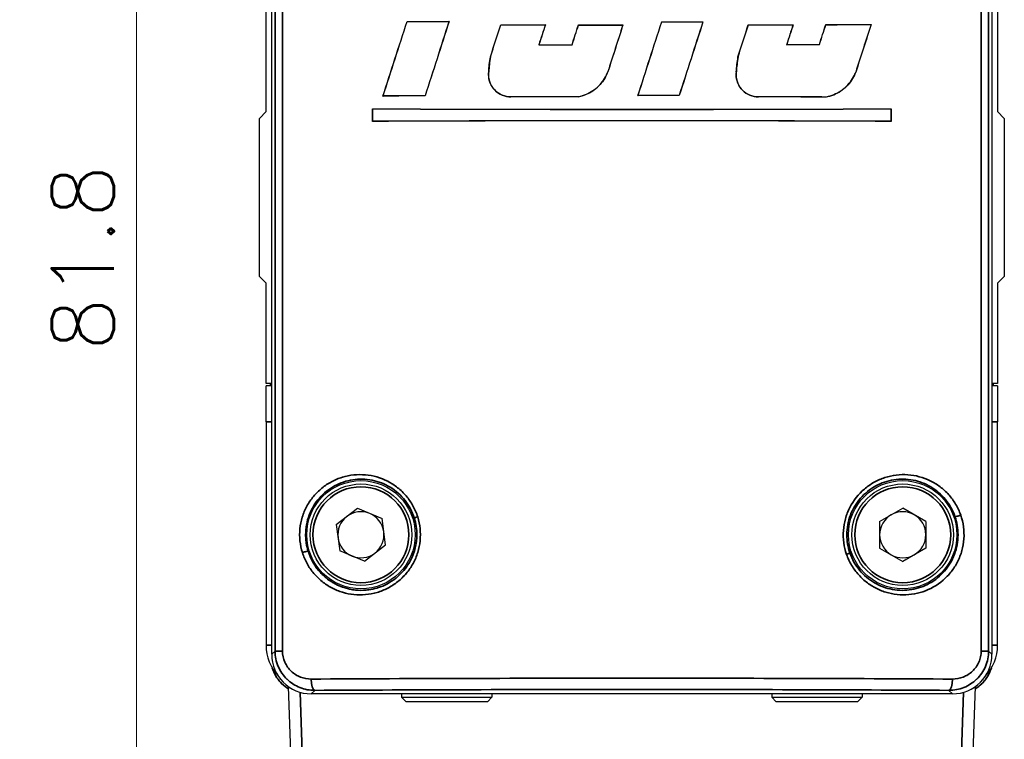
# Model space of a CAD drawing. Header units: millimetres. Extents: x 399 to 6233, y -1870 to 1602.
# Tile 335 of 656: x 4094 to 4137, y 578 to 610. Entities that reach past the tile are written whole.
import ezdxf

# ---------------------------------------------------------------- set-up
doc = ezdxf.new("R2010")
doc.units = ezdxf.units.MM
for name, color, linetype, lineweight in [('AM_5', 3, 'Continuous', 25), ('可見 (ISO)', 7, 'Continuous', 25), ('窄部可見 (ISO)', 7, 'Continuous', 35)]:
    doc.layers.add(name, color=color, linetype=linetype, lineweight=lineweight)
doc.layers.add('S40', color=7, linetype='Continuous')
doc.styles.add('尺寸標註', font='romans.shx', dxfattribs={"bigfont": 'CHINESET.SHX'})
doc.dimstyles.new('複本(2) CNS2-1$0', dxfattribs={"dimtxt": 2.75, "dimasz": 2.2, "dimexe": 1, "dimexo": 1, "dimgap": 1, "dimtad": 1, "dimtoh": 1, "dimdsep": 46, "dimtxsty": '尺寸標註', "dimcen": 0, "dimclrd": 2, "dimclre": 2, "dimclrt": 3, "dimadec": 0, "dimazin": 2, "dimtp": 0.1, "dimtm": 0.1, "dimtfac": 0.71, "dimtmove": 0, "dimatfit": 0, "dimfxl": 0, "dimlwd": 13, "dimlwe": 13, "dimarcsym": 0})

# ---------------------------------------------------------------- blocks, each defined once
blk = doc.blocks.new('*D145')
at = {"layer": 'AM_5', "color": 2, "lineweight": 13}
for p, q in [((4103.973, 640.628), (4090.626, 640.628)), ((4091.626, 542.328), (4091.626, 638.428)), ((4115.151, 540.128), (4090.626, 540.128))]:
    blk.add_line(p, q, dxfattribs=at)
at = {"layer": 'AM_5', "color": 2, "lineweight": -2}
for points in [[(4091.259, 638.428), (4091.992, 638.428), (4091.626, 640.628)], [(4091.259, 542.328), (4091.992, 542.328), (4091.626, 540.128)]]:
    blk.add_solid(points, dxfattribs=at)
at = {"layer": 'Defpoints', "color": 0, "lineweight": -2}
for p in [(4091.626, 640.628), (4104.973, 640.628), (4116.151, 540.128)]:
    blk.add_point(p, dxfattribs=at)
at = {"layer": 'AM_5', "color": 3, "insert": (4089.251, 590.378), "char_height": 2.75, "attachment_point": 5, "rotation": 90, "style": '尺寸標註'}
blk.add_mtext('100.5', dxfattribs=at)
blk = doc.blocks.new('*D146')
at = {"layer": 'AM_5', "color": 2, "lineweight": 13}
for p, q in [((4103.973, 640.628), (4097.706, 640.628)), ((4098.706, 638.428), (4098.706, 560.978)), ((4114.106, 558.778), (4097.706, 558.778))]:
    blk.add_line(p, q, dxfattribs=at)
at = {"layer": 'AM_5', "color": 2, "lineweight": -2}
for points in [[(4098.339, 638.428), (4099.073, 638.428), (4098.706, 640.628)], [(4098.339, 560.978), (4099.073, 560.978), (4098.706, 558.778)]]:
    blk.add_solid(points, dxfattribs=at)
at = {"layer": 'Defpoints', "color": 0, "lineweight": -2}
for p in [(4104.973, 640.628), (4098.706, 558.778), (4115.106, 558.778)]:
    blk.add_point(p, dxfattribs=at)
at = {"layer": 'AM_5', "color": 3, "insert": (4096.331, 599.703), "char_height": 2.75, "attachment_point": 5, "rotation": 90, "style": '尺寸標註'}
blk.add_mtext('81.8', dxfattribs=at)
blk = doc.blocks.new('S40-左視-02')
at = {"layer": '可見 (ISO)'}
for p, q in [((-15.95, -22.845), (-15.95, 34.605)), ((15.95, 34.605), (15.95, -22.845)), ((-16.2, 1.205), (-16.2, 27.533)), ((16.2, 27.533), (16.2, 1.205)), ((-9.957, 5.204), (-9.954, 5.201)), ((-8.098, 5.198), (-8.103, 5.194)), ((-5.807, 5.054), (-5.805, 5.051)), ((-3.829, 5.051), (-3.834, 5.047)), ((-2.364, 5.049), (-2.361, 5.045)), ((-0.394, 5.048), (-0.399, 5.044)), ((1.322, 5.186), (1.324, 5.182)), ((3.152, 5.187), (3.147, 5.184)), ((5.159, 5.053), (5.162, 5.049)), ((7.146, 5.058), (7.141, 5.054)), ((8.592, 5.062), (8.594, 5.058)), ((10.601, 5.07), (10.596, 5.066)), ((-4.114, 4.172), (-4.119, 4.169)), ((-2.649, 4.17), (-2.647, 4.167)), ((6.859, 4.178), (6.855, 4.174)), ((8.307, 4.182), (8.31, 4.179)), ((-6.266, 3.631), (-6.263, 3.631)), ((4.702, 3.631), (4.706, 3.63)), ((-6.341, 2.97), (-6.338, 2.97)), ((-1.064, 2.965), (-1.067, 2.966)), ((4.628, 2.97), (4.631, 2.97)), ((9.919, 2.959), (9.916, 2.96)), ((-11.026, 1.896), (-11.021, 1.899)), ((-9.155, 1.903), (-9.157, 1.907)), ((-2.364, 1.865), (-2.364, 1.868)), ((0.271, 1.919), (0.276, 1.923)), ((2.099, 1.918), (2.096, 1.922)), ((8.603, 1.852), (8.602, 1.855)), ((-11.487, 1.334), (-11.483, 1.331)), ((-11.487, 0.773), (-11.487, 1.334)), ((-11.483, 1.331), (-11.483, 0.776)), ((11.487, 1.334), (11.483, 1.331)), ((11.483, 0.776), (11.483, 1.331)), ((11.487, 1.334), (11.487, 0.773)), ((-16.5, 0.905), (-16.2, 1.205)), ((-16.5, -6.095), (-16.5, 0.905)), ((16.2, 1.205), (16.5, 0.905)), ((16.5, 0.905), (16.5, -6.095)), ((-11.487, 0.773), (-11.483, 0.776)), ((11.487, 0.773), (11.483, 0.776)), ((-16.2, -6.395), (-16.5, -6.095)), ((16.5, -6.095), (16.2, -6.395)), ((-16.2, -10.845), (-16.2, -6.395)), ((16.2, -6.395), (16.2, -10.845)), ((-15.95, -10.845), (-16.2, -10.845)), ((-16.013, -10.945), (-16.013, -10.845)), ((16.2, -10.845), (15.95, -10.845)), ((16.013, -10.945), (16.013, -10.845)), ((-15.95, -10.945), (-16.2, -10.945)), ((-16.2, -12.545), (-16.2, -10.945)), ((16.2, -10.945), (15.95, -10.945)), ((16.2, -10.945), (16.2, -12.545)), ((-16.2, -12.545), (-16.2, -22.445)), ((16.2, -22.445), (16.2, -12.545)), ((-14.1, -15.845), (-14.099, -15.845)), ((-13.771, -15.845), (-13.771, -15.845)), ((-14.5, -16.499), (-14.5, -16.499)), ((-13.091, -17.094), (-12.155, -16.374)), ((-12.155, -16.374), (-11.064, -16.825)), ((10.977, -16.956), (11.998, -16.364)), ((13.022, -16.953), (11.998, -16.364)), ((-14.621, -16.846), (-14.621, -16.846)), ((-10.909, -17.996), (-11.064, -16.825)), ((10.977, -16.956), (10.978, -18.137)), ((13.022, -16.953), (13.023, -18.134)), ((-13.091, -17.094), (-12.936, -18.264)), ((-11.845, -18.715), (-12.936, -18.264)), ((-11.845, -18.715), (-10.909, -17.996)), ((10.978, -18.137), (12.002, -18.726)), ((13.023, -18.134), (12.002, -18.726)), ((-14.5, -18.591), (-14.5, -18.591)), ((-15.054, -28.569), (-15.204, -24.278)), ((15.204, -24.278), (15.054, -28.569)), ((14.2, -24.595), (-14.2, -24.595)), ((-10.2, -24.595), (-10.2, -24.745)), ((-10.2, -24.745), (-6.2, -24.745)), ((-10, -24.945), (-10.2, -24.745)), ((-6.4, -24.945), (-6.2, -24.745)), ((-6.2, -24.595), (-6.2, -24.745)), ((6.2, -24.595), (6.2, -24.745)), ((6.2, -24.745), (10.2, -24.745)), ((6.4, -24.945), (6.2, -24.745)), ((10, -24.945), (10.2, -24.745)), ((10.2, -24.595), (10.2, -24.745)), ((-6.4, -24.945), (-10, -24.945)), ((10, -24.945), (6.4, -24.945))]:
    blk.add_line(p, q, dxfattribs=at)
for centre, radius in [((-12, -17.545), 2.4), ((12, -17.545), 2.4), ((-12, -17.545), 2.25), ((12, -17.545), 2.25)]:
    blk.add_circle(centre, radius, dxfattribs=at)
for centre, radius, start, end in [((-12.5, -13.345), 2.25, 304.4384, 304.4434), ((-12.5, -13.345), 2.5, 308.2415, 308.2422), ((12.5, -13.345), 2.5, 231.7578, 231.7585), ((12.5, -13.345), 2.25, 290.5104, 290.5113), ((-12, -17.545), 1.022, 67.5479, 127.5479), ((12, -17.545), 1.022, 60.0782, 120.0782), ((-12, -17.545), 1.022, 127.5479, 187.5479), ((-12, -17.545), 1.022, 7.5479, 67.5479), ((12, -17.545), 1.022, 120.0782, 180.0782), ((12, -17.545), 1.023, 0.0782, 60.0782), ((-12, -17.545), 1.022, 307.5479, 7.5479), ((-12, -17.545), 1.022, 187.5479, 247.5479), ((12, -17.545), 1.022, 180.0782, 240.0782), ((12, -17.545), 1.022, 300.0782, 0.0782), ((-12, -17.545), 1.022, 247.5479, 307.5479), ((12, -17.545), 1.022, 240.0782, 300.0782), ((-14.2, -22.445), 2, 180, 223.2848), ((14.2, -22.445), 2, 316.7152, 0)]:
    blk.add_arc(centre, radius, start, end, dxfattribs=at)
for centre, major_axis, ratio, start_param, end_param in [((0, 38.699), (-45.744, -142.233), 0.005344, 1.310785, 1.334792), ((0, 38.699), (-45.944, -142.854), 0.005344, 1.311977, 1.335821), ((0, 5.984), (45.744, 0), 0.017452, 4.492968, 4.534412), ((0, 5.984), (-45.944, 0), 0.017452, 1.352404, 1.393495), ((7.589, 27.171), (144.238, 448.348), 0.017452, 1.625447, 1.63279), ((7.55, 27.166), (-143.559, -446.239), 0.017452, 4.767252, 4.774645), ((-7.974, 25.256), (144.878, 450.339), 0.017452, 4.669968, 4.673131), ((-8.01, 25.26), (-145.55, -452.428), 0.017452, 1.528587, 1.531729), ((0, 5.846), (45.743, 0), 0.017452, 4.585094, 4.628584), ((0, 5.846), (-45.943, 0), 0.017452, 1.444115, 1.487251), ((7.935, 14.228), (147.931, 455.72), 0.017452, 1.596609, 1.598538), ((7.9, 14.228), (-147.28, -453.713), 0.017452, 4.738283, 4.740219), ((-7.922, 14.864), (147.149, 453.311), 0.017452, 4.694461, 4.6964), ((-7.957, 14.865), (-147.801, -455.32), 0.017452, 1.552964, 1.554894), ((0, 5.846), (45.743, 0), 0.017452, 4.660689, 4.703778), ((0, 5.846), (-45.943, 0), 0.017452, 1.519377, 1.562119), ((8.142, 3.665), (150.083, 466.516), 0.017452, 1.573454, 1.577908), ((8.106, 3.665), (-149.429, -464.485), 0.017452, 4.715026, 4.71951), ((-8.106, 3.684), (149.428, 464.48), 0.017452, 4.714204, 4.721236), ((-8.142, 3.684), (-150.081, -466.511), 0.017452, 1.572635, 1.579622), ((0, 5.984), (45.743, 0), 0.017452, 4.741284, 4.78134), ((0, 5.984), (-45.943, 0), 0.017452, 1.599621, 1.639342), ((8.09, -7.155), (148.924, 462.915), 0.017452, 1.549753, 1.556801), ((8.055, -7.155), (-148.266, -460.869), 0.017452, 4.691221, 4.698315), ((-7.98, -8.3), (147.806, 459.439), 0.017452, 4.743975, 4.747071), ((-8.016, -8.301), (-148.467, -461.493), 0.017452, 1.602266, 1.605344), ((0, 5.846), (45.743, 0), 0.017452, 4.825414, 4.869249), ((0, 5.846), (-45.943, 0), 0.017452, 1.683384, 1.72686), ((7.864, -18.877), (143.043, 440.663), 0.017452, 1.522128, 1.524128), ((7.829, -18.871), (-142.369, -438.584), 0.017452, 4.663468, 4.665477), ((-7.448, -18.276), (142.673, 439.523), 0.017452, 4.769172, 4.771177), ((-7.486, -18.281), (-143.347, -441.598), 0.017452, 1.627343, 1.629338), ((0, 5.846), (45.744, 0), 0.017452, 4.901339, 4.946269), ((0, 5.846), (-45.944, 0), 0.017452, 1.758971, 1.803529), ((8.026, -28.607), (138.388, 430.163), 0.017452, 1.498052, 1.502962), ((7.992, -28.591), (-137.684, -427.975), 0.017452, 4.639273, 4.644219), ((0, 4.967), (-45.943, 0), 0.017452, 1.48103, 1.513152), ((0, 4.967), (45.743, 0), 0.017452, 4.622335, 4.654437), ((0, 4.967), (-45.944, 0), 0.017452, 1.720553, 1.752668), ((0, 4.967), (45.744, 0), 0.017452, 4.862913, 4.895007), ((0, 1.121), (-45.744, 0), 0.017452, 4.913878, 4.955821), ((0, 1.121), (45.944, 0), 0.017452, 1.771454, 1.813036), ((0, 1.067), (45.943, 0), 0.017452, 1.622277, 1.687601), ((0, 1.067), (-45.743, 0), 0.017452, 4.764087, 4.829706), ((0, 1.121), (-45.743, 0), 0.017452, 4.666489, 4.706462), ((0, 1.121), (45.943, 0), 0.017452, 1.525152, 1.564791), ((0, 1.067), (45.944, 0), 0.017452, 1.382444, 1.448358), ((0, 1.067), (-45.744, 0), 0.017452, 4.523196, 4.589413), ((0, 2.107), (45.743, 0), 0.017452, 4.45856, 4.966217), ((0, 2.107), (-45.95, 0), 0.017455, 1.318216, 1.823376), ((0, 0), (-45.743, 0), 0.017452, 4.45856, 4.966217), ((0, 0), (45.95, 0), 0.017455, 1.318216, 1.823376), ((-14.2, -22.845), (1.238, 1.238), 0.999695, 2.356347, 3.926839), ((14.2, -22.845), (-1.238, 1.238), 0.999695, 2.356347, 3.926839)]:
    blk.add_ellipse(centre, major_axis=major_axis, ratio=ratio, start_param=start_param, end_param=end_param, dxfattribs=at)
for points in [[(-6.341, 2.97), (-6.328, 3.189), (-6.302, 3.41), (-6.266, 3.631)], [(-6.263, 3.631), (-6.299, 3.409), (-6.324, 3.188), (-6.338, 2.97)], [(4.628, 2.97), (4.641, 3.188), (4.667, 3.409), (4.702, 3.631)], [(4.706, 3.63), (4.67, 3.409), (4.645, 3.188), (4.631, 2.97)]]:
    blk.add_open_spline(points, degree=3, dxfattribs=at)
for points, knots in [([(-6.341, 2.97), (-6.346, 2.929), (-6.349, 2.888), (-6.349, 2.723), (-6.324, 2.591), (-6.223, 2.348), (-6.147, 2.237), (-5.972, 2.061), (-5.86, 1.985), (-5.616, 1.885), (-5.484, 1.86), (-5.358, 1.86), (-5.356, 1.86), (-5.354, 1.86)], [-0.3106286, -0.3106286, -0.3106286, -0.3106286, -0.2985275, -0.2985275, -0.2612771, -0.2612771, -0.2240267, -0.2240267, -0.1865013, -0.1865013, -0.148976, -0.148976, -0.1484135, -0.1484135, -0.1484135, -0.1484135]), ([(-5.354, 1.864), (-5.356, 1.864), (-5.358, 1.864), (-5.484, 1.863), (-5.616, 1.888), (-5.859, 1.988), (-5.97, 2.064), (-6.145, 2.239), (-6.22, 2.349), (-6.321, 2.592), (-6.346, 2.724), (-6.346, 2.847), (-6.346, 2.888), (-6.343, 2.929), (-6.338, 2.97)], [0.4453362, 0.4453362, 0.4453362, 0.4453362, 0.4458977, 0.4458977, 0.4832863, 0.4832863, 0.520675, 0.520675, 0.5577925, 0.5577925, 0.59491, 0.59491, 0.59491, 0.6069789, 0.6069789, 0.6069789, 0.6069789]), ([(-2.364, 1.868), (-2.251, 1.891), (-2.138, 1.924), (-1.816, 2.058), (-1.62, 2.192), (-1.311, 2.501), (-1.178, 2.697), (-1.081, 2.929), (-1.074, 2.948), (-1.067, 2.966)], [-0.7547784, -0.7547784, -0.7547784, -0.7547784, -0.7217015, -0.7217015, -0.65609, -0.65609, -0.5905844, -0.5905844, -0.5849967, -0.5849967, -0.5849967, -0.5849967]), ([(-1.064, 2.965), (-1.071, 2.946), (-1.078, 2.928), (-1.174, 2.695), (-1.308, 2.499), (-1.618, 2.189), (-1.814, 2.055), (-2.137, 1.921), (-2.25, 1.887), (-2.364, 1.865)], [0.0600303, 0.0600303, 0.0600303, 0.0600303, 0.065637, 0.065637, 0.1312739, 0.1312739, 0.1970178, 0.1970178, 0.2301933, 0.2301933, 0.2301933, 0.2301933]), ([(4.628, 2.97), (4.622, 2.929), (4.62, 2.888), (4.62, 2.724), (4.645, 2.592), (4.745, 2.349), (4.82, 2.238), (4.995, 2.063), (5.106, 1.986), (5.35, 1.885), (5.482, 1.86), (5.607, 1.86), (5.609, 1.86), (5.611, 1.86)], [-0.3108484, -0.3108484, -0.3108484, -0.3108484, -0.2987826, -0.2987826, -0.2616698, -0.2616698, -0.224557, -0.224557, -0.187125, -0.187125, -0.1496929, -0.1496929, -0.1491299, -0.1491299, -0.1491299, -0.1491299]), ([(5.611, 1.863), (5.609, 1.863), (5.607, 1.863), (5.482, 1.863), (5.35, 1.888), (5.108, 1.989), (4.997, 2.065), (4.823, 2.24), (4.748, 2.351), (4.648, 2.593), (4.623, 2.724), (4.623, 2.847), (4.623, 2.887), (4.626, 2.928), (4.631, 2.97)], [0.4462988, 0.4462988, 0.4462988, 0.4462988, 0.4468607, 0.4468607, 0.4841574, 0.4841574, 0.5214541, 0.5214541, 0.5584352, 0.5584352, 0.5954163, 0.5954163, 0.5954163, 0.6074502, 0.6074502, 0.6074502, 0.6074502]), ([(8.602, 1.855), (8.718, 1.878), (8.833, 1.911), (9.161, 2.046), (9.359, 2.182), (9.671, 2.494), (9.805, 2.69), (9.902, 2.924), (9.909, 2.942), (9.916, 2.96)], [-0.7666931, -0.7666931, -0.7666931, -0.7666931, -0.7323964, -0.7323964, -0.6649503, -0.6649503, -0.5987622, -0.5987622, -0.5932187, -0.5932187, -0.5932187, -0.5932187]), ([(9.919, 2.959), (9.912, 2.94), (9.905, 2.922), (9.808, 2.688), (9.673, 2.492), (9.362, 2.179), (9.163, 2.043), (8.834, 1.908), (8.719, 1.874), (8.603, 1.852)], [0.0607615, 0.0607615, 0.0607615, 0.0607615, 0.066323, 0.066323, 0.132646, 0.132646, 0.2002419, 0.2002419, 0.2346492, 0.2346492, 0.2346492, 0.2346492]), ([(-15.345, -24.286), (-15.488, -24.173), (-15.614, -24.037), (-15.804, -23.755), (-15.875, -23.609), (-15.925, -23.457)], [0.1163989, 0.1163989, 0.1163989, 0.1163989, 0.1709338, 0.1709338, 0.2187282, 0.2187282, 0.2187282, 0.2187282]), ([(15.925, -23.457), (15.866, -23.636), (15.777, -23.808), (15.608, -24.034), (15.546, -24.104), (15.394, -24.251), (15.3, -24.325), (15.2, -24.389)], [0.0556135, 0.0556135, 0.0556135, 0.0556135, 0.1122733, 0.1122733, 0.1404091, 0.1404091, 0.1758858, 0.1758858, 0.1758858, 0.1758858])]:
    blk.add_open_spline(points, degree=3, knots=knots, dxfattribs=at)
at = {"layer": '窄部可見 (ISO)'}
for p, q in [((-15.804, -22.7), (-15.804, 34.459)), ((-15.474, 34.46), (-15.474, -22.7)), ((15.474, -22.7), (15.474, 34.46)), ((15.804, 34.459), (15.804, -22.7)), ((-5.354, 1.86), (-5.354, 1.864)), ((5.611, 1.86), (5.611, 1.863)), ((-16.013, -10.845), (-16.013, -10.945)), ((16.013, -10.945), (16.013, -10.845)), ((-16.2, -12.545), (-15.95, -12.545)), ((15.95, -12.545), (16.2, -12.545)), ((-15.95, -22.445), (-16.2, -22.445)), ((15.95, -22.445), (16.2, -22.445)), ((-15.95, -22.845), (-15.804, -22.7)), ((-15.474, -22.7), (-15.804, -22.7)), ((15.804, -22.7), (15.474, -22.7)), ((15.804, -22.7), (15.95, -22.845)), ((-14.696, -24.523), (-14.555, -28.578)), ((-14.047, -24.442), (-14.2, -24.595)), ((14.2, -24.595), (14.047, -24.442)), ((14.2, -24.436), (14.2, -24.436)), ((14.555, -28.578), (14.696, -24.523))]:
    blk.add_line(p, q, dxfattribs=at)
for centre in [(-12, -17.545), (12, -17.545)]:
    blk.add_circle(centre, 2.125, dxfattribs=at)
for centre, start, end in [((-12.5, -13.345), 301.5999, 301.6057), ((12.5, -13.345), 287.6717, 287.6721)]:
    blk.add_arc(centre, 2.125, start, end, dxfattribs=at)
for centre, major_axis, ratio, start_param, end_param in [((-9.445, -16.752), (-0.191, -0.059), 0.062926, 4.911673, 6.265697), ((14.504, -16.673), (-0.189, -0.065), 0.109215, 0.017558, 1.876428), ((-14.53, -18.337), (0.191, 0.059), 0.099527, 0.01754, 1.880288), ((9.471, -18.417), (0.189, 0.065), 0.069409, 4.910151, 6.26569), ((-14.047, -23.942), (0.003, -0.5), 0.310429, 4.710619, 6.264825), ((14.047, -23.942), (-0.003, -0.5), 0.310429, 0.01836, 1.572566)]:
    blk.add_ellipse(centre, major_axis=major_axis, ratio=ratio, start_param=start_param, end_param=end_param, dxfattribs=at)
for points, knots in [([(-14.594, -18.337), (-14.647, -18.168), (-14.682, -17.995), (-14.701, -17.818), (-14.719, -17.641), (-14.719, -17.461), (-14.702, -17.285), (-14.684, -17.108), (-14.65, -16.935), (-14.598, -16.766), (-14.546, -16.597), (-14.476, -16.432), (-14.393, -16.278), (-14.31, -16.124), (-14.211, -15.979), (-14.099, -15.844), (-13.987, -15.709), (-13.863, -15.588), (-13.729, -15.479), (-13.595, -15.37), (-13.449, -15.274), (-13.297, -15.193), (-13.145, -15.113), (-12.987, -15.047), (-12.823, -14.997), (-12.658, -14.947), (-12.488, -14.912), (-12.318, -14.895), (-12.147, -14.877), (-11.976, -14.876), (-11.803, -14.891), (-11.458, -14.921), (-11.123, -15.017), (-10.811, -15.178), (-10.656, -15.258), (-10.509, -15.353), (-10.373, -15.461), (-10.237, -15.569), (-10.108, -15.693), (-9.995, -15.828), (-9.881, -15.962), (-9.781, -16.107), (-9.696, -16.261), (-9.611, -16.416), (-9.54, -16.582), (-9.486, -16.752)], [0.016662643, 0.016662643, 0.016662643, 0.016662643, 0.017195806, 0.017195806, 0.017195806, 0.017729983, 0.017729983, 0.017729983, 0.018267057, 0.018267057, 0.018267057, 0.018804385, 0.018804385, 0.018804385, 0.019342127, 0.019342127, 0.019342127, 0.019880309, 0.019880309, 0.019880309, 0.02041893, 0.02041893, 0.02041893, 0.020957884, 0.020957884, 0.020957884, 0.021497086, 0.021497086, 0.021497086, 0.022036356, 0.022036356, 0.022036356, 0.023114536, 0.023114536, 0.023114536, 0.023653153, 0.023653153, 0.023653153, 0.024190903, 0.024190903, 0.024190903, 0.024728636, 0.024728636, 0.024728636, 0.025266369, 0.025266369, 0.025266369, 0.025266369]), ([(-9.636, -16.811), (-9.68, -16.668), (-9.738, -16.529), (-9.876, -16.266), (-9.956, -16.143), (-10.138, -15.911), (-10.24, -15.802), (-10.459, -15.607), (-10.576, -15.52), (-10.823, -15.368), (-10.956, -15.302), (-11.225, -15.197), (-11.362, -15.157), (-11.644, -15.1), (-11.789, -15.084), (-12.074, -15.078), (-12.216, -15.087), (-12.498, -15.13), (-12.639, -15.164), (-12.909, -15.255), (-13.04, -15.312), (-13.292, -15.449), (-13.413, -15.53), (-13.638, -15.71), (-13.742, -15.81), (-13.934, -16.029), (-14.022, -16.148), (-14.173, -16.399), (-14.237, -16.531), (-14.396, -16.949), (-14.45, -17.244), (-14.45, -17.545)], [0.008449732, 0.008449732, 0.008449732, 0.008449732, 0.008899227, 0.008899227, 0.009348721, 0.009348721, 0.009798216, 0.009798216, 0.01024771, 0.01024771, 0.010697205, 0.010697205, 0.011146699, 0.011146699, 0.011596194, 0.011596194, 0.012045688, 0.012045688, 0.012495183, 0.012495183, 0.012944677, 0.012944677, 0.013394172, 0.013394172, 0.013843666, 0.013843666, 0.014293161, 0.014293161, 0.014742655, 0.014742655, 0.015641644, 0.015641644, 0.015641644, 0.015641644]), ([(9.513, -18.417), (9.454, -18.248), (9.413, -18.075), (9.365, -17.72), (9.359, -17.539), (9.384, -17.184), (9.414, -17.009), (9.508, -16.667), (9.574, -16.499), (9.813, -16.027), (10.038, -15.744), (10.437, -15.405), (10.583, -15.304), (10.887, -15.134), (11.045, -15.065), (11.374, -14.958), (11.545, -14.921), (11.886, -14.879), (12.057, -14.875), (12.573, -14.911), (12.906, -15), (13.371, -15.227), (13.517, -15.317), (13.791, -15.524), (13.921, -15.642), (14.153, -15.902), (14.255, -16.042), (14.433, -16.343), (14.509, -16.505), (14.567, -16.673)], [0.016614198, 0.016614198, 0.016614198, 0.016614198, 0.01715223, 0.01715223, 0.017690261, 0.017690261, 0.018228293, 0.018228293, 0.018766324, 0.018766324, 0.019842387, 0.019842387, 0.020380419, 0.020380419, 0.02091845, 0.02091845, 0.021456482, 0.021456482, 0.021994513, 0.021994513, 0.023070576, 0.023070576, 0.023608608, 0.023608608, 0.024146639, 0.024146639, 0.024684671, 0.024684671, 0.025222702, 0.025222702, 0.025222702, 0.025222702]), ([(14.315, -16.739), (14.267, -16.6), (14.206, -16.464), (14.064, -16.211), (13.982, -16.092), (13.8, -15.87), (13.698, -15.766), (13.481, -15.58), (13.366, -15.498), (13.123, -15.353), (12.993, -15.291), (12.729, -15.191), (12.594, -15.152), (12.317, -15.099), (12.175, -15.083), (11.892, -15.078), (11.751, -15.088), (11.47, -15.131), (11.33, -15.165), (11.059, -15.257), (10.929, -15.315), (10.677, -15.453), (10.555, -15.535), (10.33, -15.716), (10.225, -15.817), (10.034, -16.037), (9.947, -16.157), (9.797, -16.408), (9.733, -16.54), (9.63, -16.817), (9.59, -16.96), (9.538, -17.249), (9.524, -17.396), (9.524, -17.545)], [0.008491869, 0.008491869, 0.008491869, 0.008491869, 0.008936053, 0.008936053, 0.009380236, 0.009380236, 0.00982442, 0.00982442, 0.010268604, 0.010268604, 0.010712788, 0.010712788, 0.011156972, 0.011156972, 0.011601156, 0.011601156, 0.01204534, 0.01204534, 0.012489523, 0.012489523, 0.012933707, 0.012933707, 0.013377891, 0.013377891, 0.013822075, 0.013822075, 0.014266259, 0.014266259, 0.014710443, 0.014710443, 0.015154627, 0.015154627, 0.015598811, 0.015598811, 0.015598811, 0.015598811]), ([(-9.486, -16.752), (-9.433, -16.922), (-9.397, -17.099), (-9.361, -17.452), (-9.361, -17.63), (-9.396, -17.986), (-9.432, -18.161), (-9.536, -18.499), (-9.606, -18.664), (-9.777, -18.976), (-9.876, -19.121), (-10.103, -19.39), (-10.231, -19.515), (-10.504, -19.733), (-10.65, -19.828), (-10.96, -19.989), (-11.122, -20.054), (-11.453, -20.15), (-11.624, -20.182), (-11.968, -20.214), (-12.139, -20.213), (-12.479, -20.179), (-12.65, -20.145), (-12.978, -20.046), (-13.136, -19.982), (-13.44, -19.822), (-13.586, -19.726), (-13.854, -19.51), (-13.978, -19.389), (-14.203, -19.122), (-14.303, -18.976), (-14.471, -18.67), (-14.54, -18.508), (-14.594, -18.337)], [0.008052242, 0.008052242, 0.008052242, 0.008052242, 0.008590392, 0.008590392, 0.009128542, 0.009128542, 0.009666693, 0.009666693, 0.010204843, 0.010204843, 0.010742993, 0.010742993, 0.011281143, 0.011281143, 0.011819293, 0.011819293, 0.012357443, 0.012357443, 0.012895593, 0.012895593, 0.013433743, 0.013433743, 0.013971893, 0.013971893, 0.014510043, 0.014510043, 0.015048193, 0.015048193, 0.015586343, 0.015586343, 0.016124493, 0.016124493, 0.016662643, 0.016662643, 0.016662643, 0.016662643]), ([(-9.524, -17.545), (-9.524, -17.421), (-9.533, -17.298), (-9.552, -17.175), (-9.571, -17.052), (-9.599, -16.93), (-9.636, -16.811)], [0.0077021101, 0.0077021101, 0.0077021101, 0.0077021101, 0.0080759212, 0.0080759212, 0.0080759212, 0.0084497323, 0.0084497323, 0.0084497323, 0.0084497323]), ([(14.567, -16.673), (14.626, -16.841), (14.667, -17.016), (14.715, -17.368), (14.721, -17.545), (14.697, -17.902), (14.666, -18.079), (14.573, -18.419), (14.508, -18.586), (14.349, -18.901), (14.255, -19.049), (14.04, -19.323), (13.917, -19.45), (13.524, -19.788), (13.218, -19.961), (12.571, -20.178), (12.223, -20.225), (11.711, -20.195), (11.538, -20.168), (11.203, -20.081), (11.041, -20.023), (10.729, -19.874), (10.577, -19.782), (10.297, -19.573), (10.168, -19.456), (9.932, -19.194), (9.826, -19.05), (9.646, -18.747), (9.572, -18.587), (9.513, -18.417)], [0.007999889, 0.007999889, 0.007999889, 0.007999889, 0.008538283, 0.008538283, 0.009076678, 0.009076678, 0.009615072, 0.009615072, 0.010153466, 0.010153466, 0.010691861, 0.010691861, 0.011230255, 0.011230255, 0.012307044, 0.012307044, 0.013383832, 0.013383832, 0.013922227, 0.013922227, 0.014460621, 0.014460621, 0.014999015, 0.014999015, 0.01553741, 0.01553741, 0.016075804, 0.016075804, 0.016614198, 0.016614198, 0.016614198, 0.016614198]), ([(14.45, -17.545), (14.45, -17.408), (14.439, -17.272), (14.394, -17.002), (14.359, -16.868), (14.315, -16.739)], [0.0076672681, 0.0076672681, 0.0076672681, 0.0076672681, 0.0080795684, 0.0080795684, 0.0084918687, 0.0084918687, 0.0084918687, 0.0084918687]), ([(-14.45, -17.545), (-14.45, -17.629), (-14.446, -17.714), (-14.437, -17.797), (-14.433, -17.837), (-14.428, -17.877), (-14.422, -17.916), (-14.404, -18.039), (-14.376, -18.159), (-14.339, -18.277)], [0.015641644, 0.015641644, 0.015641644, 0.015641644, 0.0158933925, 0.0158933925, 0.0158933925, 0.0160132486, 0.0160132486, 0.0160132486, 0.0163848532, 0.0163848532, 0.0163848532, 0.0163848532]), ([(-14.339, -18.277), (-14.29, -18.435), (-14.226, -18.584), (-14.149, -18.726), (-14.086, -18.841), (-14.014, -18.952), (-13.933, -19.056), (-13.914, -19.08), (-13.896, -19.103), (-13.877, -19.126), (-13.773, -19.25), (-13.659, -19.361), (-13.536, -19.461), (-13.459, -19.524), (-13.377, -19.582), (-13.293, -19.635), (-13.242, -19.667), (-13.19, -19.696), (-13.138, -19.724), (-12.997, -19.798), (-12.852, -19.858), (-12.701, -19.904), (-12.635, -19.924), (-12.569, -19.941), (-12.501, -19.955), (-12.413, -19.974), (-12.324, -19.988), (-12.235, -19.997), (-12.078, -20.013), (-11.92, -20.014), (-11.761, -19.999), (-11.723, -19.995), (-11.685, -19.991), (-11.648, -19.986), (-11.527, -19.969), (-11.408, -19.943), (-11.293, -19.909), (-11.271, -19.903), (-11.249, -19.896), (-11.228, -19.889), (-11.098, -19.847), (-10.97, -19.794), (-10.847, -19.73), (-10.841, -19.726), (-10.834, -19.723), (-10.827, -19.719), (-10.698, -19.65), (-10.577, -19.571), (-10.462, -19.48), (-10.456, -19.475), (-10.45, -19.471), (-10.444, -19.466), (-10.336, -19.379), (-10.234, -19.281), (-10.142, -19.177), (-10.126, -19.16), (-10.111, -19.142), (-10.097, -19.125), (-10.017, -19.029), (-9.945, -18.928), (-9.88, -18.821), (-9.86, -18.788), (-9.841, -18.755), (-9.823, -18.721), (-9.77, -18.624), (-9.724, -18.523), (-9.685, -18.42), (-9.666, -18.37), (-9.648, -18.319), (-9.633, -18.269), (-9.605, -18.178), (-9.582, -18.085), (-9.565, -17.991), (-9.553, -17.923), (-9.543, -17.855), (-9.536, -17.786), (-9.528, -17.705), (-9.524, -17.625), (-9.524, -17.545)], [0.000508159, 0.000508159, 0.000508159, 0.000508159, 0.001003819, 0.001003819, 0.001003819, 0.001407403, 0.001407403, 0.001407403, 0.001498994, 0.001498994, 0.001498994, 0.001996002, 0.001996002, 0.001996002, 0.002306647, 0.002306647, 0.002306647, 0.002492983, 0.002492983, 0.002492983, 0.002990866, 0.002990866, 0.002990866, 0.003205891, 0.003205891, 0.003205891, 0.003488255, 0.003488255, 0.003488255, 0.003986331, 0.003986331, 0.003986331, 0.004105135, 0.004105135, 0.004105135, 0.004483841, 0.004483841, 0.004483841, 0.004554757, 0.004554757, 0.004554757, 0.004980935, 0.004980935, 0.004980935, 0.005004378, 0.005004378, 0.005004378, 0.005454, 0.005454, 0.005454, 0.005477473, 0.005477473, 0.005477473, 0.005903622, 0.005903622, 0.005903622, 0.005973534, 0.005973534, 0.005973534, 0.006353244, 0.006353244, 0.006353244, 0.006469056, 0.006469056, 0.006469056, 0.006802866, 0.006802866, 0.006802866, 0.006964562, 0.006964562, 0.006964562, 0.007252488, 0.007252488, 0.007252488, 0.007459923, 0.007459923, 0.007459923, 0.00770211, 0.00770211, 0.00770211, 0.00770211]), ([(9.524, -17.545), (9.524, -17.683), (9.536, -17.82), (9.581, -18.09), (9.615, -18.222), (9.66, -18.352)], [0.0155988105, 0.0155988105, 0.0155988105, 0.0155988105, 0.0160090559, 0.0160090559, 0.0164193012, 0.0164193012, 0.0164193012, 0.0164193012]), ([(9.66, -18.352), (9.757, -18.633), (9.902, -18.889), (10.089, -19.115), (10.276, -19.342), (10.498, -19.529), (10.748, -19.675), (10.999, -19.821), (11.268, -19.919), (11.549, -19.97), (11.831, -20.021), (12.114, -20.023), (12.394, -19.976), (12.675, -19.928), (12.942, -19.835), (13.191, -19.695), (13.315, -19.625), (13.433, -19.546), (13.543, -19.456), (13.653, -19.366), (13.757, -19.265), (13.851, -19.156), (13.946, -19.046), (14.03, -18.929), (14.104, -18.805), (14.178, -18.68), (14.242, -18.547), (14.294, -18.41), (14.345, -18.272), (14.384, -18.131), (14.41, -17.986), (14.437, -17.841), (14.45, -17.692), (14.45, -17.545)], [0.000560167, 0.000560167, 0.000560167, 0.000560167, 0.001448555, 0.001448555, 0.001448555, 0.002336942, 0.002336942, 0.002336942, 0.00322533, 0.00322533, 0.00322533, 0.004113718, 0.004113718, 0.004113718, 0.005002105, 0.005002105, 0.005002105, 0.005446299, 0.005446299, 0.005446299, 0.005890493, 0.005890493, 0.005890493, 0.006334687, 0.006334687, 0.006334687, 0.00677888, 0.00677888, 0.00677888, 0.007223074, 0.007223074, 0.007223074, 0.007667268, 0.007667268, 0.007667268, 0.007667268]), ([(-14.047, -24.442), (-14.273, -24.443), (-14.494, -24.401), (-14.703, -24.318), (-14.808, -24.276), (-14.908, -24.225), (-15.003, -24.164), (-15.006, -24.162), (-15.009, -24.16), (-15.012, -24.158), (-15.104, -24.099), (-15.191, -24.029), (-15.271, -23.953), (-15.274, -23.95), (-15.277, -23.947), (-15.279, -23.944), (-15.359, -23.867), (-15.43, -23.783), (-15.493, -23.692), (-15.495, -23.689), (-15.498, -23.686), (-15.5, -23.683), (-15.563, -23.59), (-15.618, -23.49), (-15.663, -23.387), (-15.755, -23.172), (-15.804, -22.937), (-15.804, -22.7)], [0, 0, 0, 0, 0.000685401, 0.000685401, 0.000685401, 0.001029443, 0.001029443, 0.001029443, 0.00104043, 0.00104043, 0.00104043, 0.001375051, 0.001375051, 0.001375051, 0.00138724, 0.00138724, 0.00138724, 0.001722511, 0.001722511, 0.001722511, 0.00173405, 0.00173405, 0.00173405, 0.002071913, 0.002071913, 0.002071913, 0.00277448, 0.00277448, 0.00277448, 0.00277448]), ([(-15.474, -22.7), (-15.474, -22.87), (-15.438, -23.038), (-15.371, -23.19), (-15.338, -23.267), (-15.296, -23.341), (-15.249, -23.408), (-15.201, -23.476), (-15.147, -23.538), (-15.088, -23.594), (-15.028, -23.651), (-14.962, -23.702), (-14.894, -23.745), (-14.825, -23.788), (-14.753, -23.825), (-14.677, -23.854), (-14.525, -23.913), (-14.366, -23.943), (-14.202, -23.942)], [0, 0, 0, 0, 0.000509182, 0.000509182, 0.000509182, 0.00076434, 0.00076434, 0.00076434, 0.001020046, 0.001020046, 0.001020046, 0.001276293, 0.001276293, 0.001276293, 0.001532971, 0.001532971, 0.001532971, 0.002047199, 0.002047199, 0.002047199, 0.002047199]), ([(15.804, -22.7), (15.804, -22.817), (15.792, -22.932), (15.769, -23.045), (15.746, -23.159), (15.712, -23.271), (15.667, -23.378), (15.577, -23.59), (15.443, -23.784), (15.28, -23.944), (15.277, -23.946), (15.275, -23.949), (15.272, -23.952), (15.11, -24.107), (14.918, -24.231), (14.712, -24.314), (14.607, -24.357), (14.497, -24.389), (14.385, -24.41), (14.274, -24.431), (14.161, -24.442), (14.047, -24.442)], [0, 0, 0, 0, 0.000347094, 0.000347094, 0.000347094, 0.000694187, 0.000694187, 0.000694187, 0.001388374, 0.001388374, 0.001388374, 0.001400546, 0.001400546, 0.001400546, 0.002082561, 0.002082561, 0.002082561, 0.002429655, 0.002429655, 0.002429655, 0.002776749, 0.002776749, 0.002776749, 0.002776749]), ([(14.202, -23.942), (14.365, -23.943), (14.526, -23.913), (14.826, -23.796), (14.967, -23.708), (15.205, -23.484), (15.303, -23.345), (15.404, -23.115), (15.43, -23.034), (15.465, -22.869), (15.474, -22.785), (15.474, -22.7)], [0, 0, 0, 0, 0.000507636, 0.000507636, 0.001015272, 0.001015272, 0.001522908, 0.001522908, 0.001776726, 0.001776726, 0.002030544, 0.002030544, 0.002030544, 0.002030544]), ([(-15.925, -23.457), (-15.911, -23.499), (-15.896, -23.54), (-15.879, -23.58), (-15.835, -23.686), (-15.782, -23.786), (-15.718, -23.882), (-15.655, -23.977), (-15.581, -24.067), (-15.5, -24.148), (-15.41, -24.238), (-15.309, -24.319), (-15.2, -24.388)], [0.00055598, 0.00055598, 0.00055598, 0.00055598, 0.000685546, 0.000685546, 0.000685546, 0.001028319, 0.001028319, 0.001028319, 0.001371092, 0.001371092, 0.001371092, 0.001756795, 0.001756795, 0.001756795, 0.001756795]), ([(15.2, -24.389), (15.212, -24.381), (15.223, -24.374), (15.329, -24.303), (15.419, -24.229), (15.58, -24.068), (15.653, -23.98), (15.78, -23.789), (15.835, -23.686), (15.896, -23.541), (15.911, -23.499), (15.925, -23.458)], [0.000987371, 0.000987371, 0.000987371, 0.000987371, 0.00102819, 0.00102819, 0.001370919, 0.001370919, 0.001713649, 0.001713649, 0.002056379, 0.002056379, 0.002188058, 0.002188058, 0.002188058, 0.002188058]), ([(-14.202, -23.942), (-11.914, -23.929), (-9.567, -23.919), (-7.191, -23.913), (-4.814, -23.906), (-2.407, -23.903), (0, -23.903), (2.407, -23.903), (4.814, -23.906), (7.191, -23.913), (9.567, -23.919), (11.914, -23.929), (14.202, -23.942)], [2.8259433, 2.8259433, 2.8259433, 2.8259433, 2.983768, 2.983768, 2.983768, 3.1415927, 3.1415927, 3.1415927, 3.2994173, 3.2994173, 3.2994173, 3.457242, 3.457242, 3.457242, 3.457242]), ([(14.047, -24.442), (11.784, -24.429), (9.463, -24.419), (4.761, -24.406), (2.381, -24.403), (-2.381, -24.403), (-4.761, -24.406), (-9.463, -24.419), (-11.784, -24.429), (-14.047, -24.442)], [2.8259433, 2.8259433, 2.8259433, 2.8259433, 2.983768, 2.983768, 3.1415927, 3.1415927, 3.2994173, 3.2994173, 3.457242, 3.457242, 3.457242, 3.457242])]:
    blk.add_open_spline(points, degree=3, knots=knots, dxfattribs=at)

msp = doc.modelspace()

# ---------------------------------------------------------------- block references
at = {"layer": 'S40'}
msp.add_blockref('S40-左視-02', (4120.651, 604.973), dxfattribs=at)

# ---------------------------------------------------------------- dimensions: what is measured, and where the dimension line sits
at = {"layer": 'AM_5'}
for base, p1, p2, picture, middle in [((4091.626, 640.628), (4116.151, 540.128), (4104.973, 640.628), '*D145', (4089.251, 590.378)), ((4098.705853, 558.778454), (4104.972757, 640.628452), (4115.106164, 558.778454), '*D146', (4096.330853, 599.703453))]:
    dim = msp.add_linear_dim(base=base, p1=p1, p2=p2, angle=90, dimstyle='複本(2) CNS2-1$0', override={"dimdec": 1}, dxfattribs=at)
    dim.commit()
    dim.dimension.update_dxf_attribs({"geometry": picture, "text_midpoint": middle})

doc.saveas('drawing.dxf')
